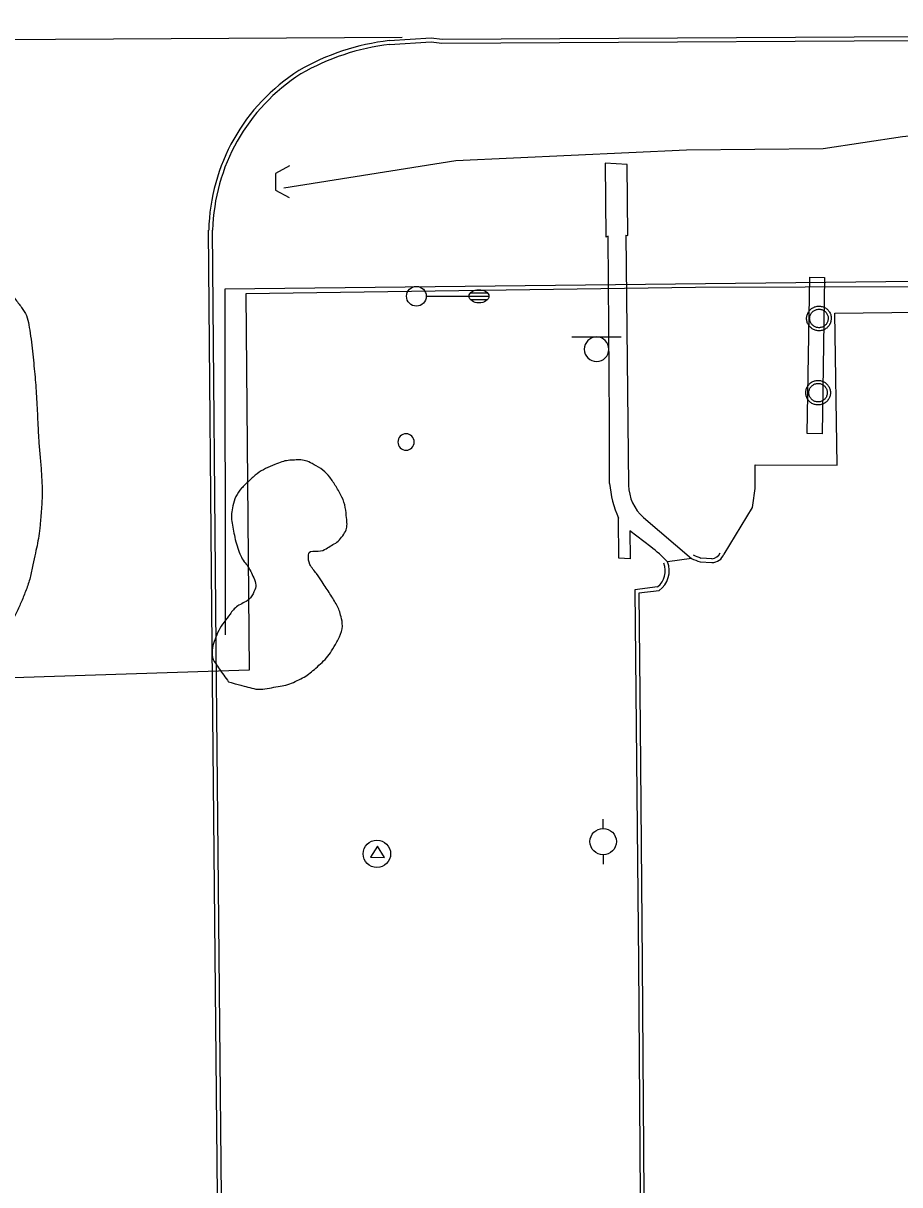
# Model space of a CAD drawing. Extents: x 2145380 to 2156929, y 139568 to 149130.
# Drawn here: x 2151818.9 to 2151951.9, y 142590.2 to 142766.5 of the extents above; entities that cross this region are included whole.
import ezdxf

# ---------------------------------------------------------------- set-up
doc = ezdxf.new("R2010")
doc.units = 0
for name, color, linetype in [('TOPO_Asphalt', 7, 'Continuous'), ('TOPO_Concrete', 7, 'Continuous'), ('TOPO_Curb Back', 7, 'Continuous'), ('TOPO_DRAIN_Headwall', 7, 'Continuous'), ('TOPO_Fence', 7, 'Continuous'), ('TOPO_Flowline', 7, 'Continuous'), ('TOPO_Light Pole', 7, 'Continuous'), ('TOPO_Misc', 7, 'Continuous'), ('TOPO_Power Pole', 7, 'Continuous'), ('TOPO_Sign', 7, 'Continuous'), ('TOPO_Tower', 7, 'Continuous'), ('TOPO_Tree Line', 7, 'Continuous')]:
    doc.layers.add(name, color=color, linetype=linetype)

# ---------------------------------------------------------------- blocks, each defined once
blk = doc.blocks.new('LP')
at = {"layer": 'TOPO_Light Pole'}
blk.add_line((3.81, 0), (20.32, 0), dxfattribs=at)
for points in [[(20.32, 0), (27.94, 0)], [(20.32, 0), (23.5, 0)], [(20.83, 1.27), (27.43, 1.27)], [(20.83, 1.27), (23.5, 1.27)], [(23.71, 1.27), (27.43, 1.27)], [(23.71, 0), (27.94, 0)], [(20.83, -1.27), (27.43, -1.27)], [(20.83, -1.27), (23.5, -1.27)], [(23.71, -1.27), (27.43, -1.27)]]:
    blk.add_lwpolyline(points, dxfattribs=at)
blk.add_circle((0, 0), 3.81, dxfattribs=at)
blk.add_ellipse((24.13, 0), major_axis=(3.81, 0), ratio=0.666667, dxfattribs=at)
blk = doc.blocks.new('POWPOL')
at = {"layer": 'TOPO_Power Pole'}
for p, q in [((0, 10.16), (0, 17.34)), ((0, -10.16), (0, -17.34))]:
    blk.add_line(p, q, dxfattribs=at)
blk.add_circle((0, 0), 10.16, dxfattribs=at)
blk = doc.blocks.new('POST')
at = {"layer": 'TOPO_Misc'}
for start, end in [(90, 180), (180, 270), (360, 90), (270, 0)]:
    blk.add_arc((-0.01, 0.03), 3.16, start, end, dxfattribs=at)

msp = doc.modelspace()

# ---------------------------------------------------------------- linework, layer by layer
at = {"layer": 'TOPO_Asphalt'}
for p, q in [((2151789.12, 142763.86), (2151876.36, 142764.38)), ((2151920.3, 142685.26), (2151916.67, 142684.77))]:
    msp.add_line(p, q, dxfattribs=at)
for points in [[(2151929.98, 142695.91), (2151929.98, 142699.48), (2151942.39, 142699.43), (2151942.03, 142722.51), (2152015.49, 142723.38), (2152158.19, 142724.18)], [(2151925.23, 142685.92), (2151929.55, 142693)]]:
    msp.add_lwpolyline(points, dxfattribs=at)
msp.add_arc((2151873.52, 142702.76), 56.87, 350.1169, 353.0787, dxfattribs=at)
at = {"layer": 'TOPO_Concrete'}
for points in [[(2151910.34, 142734.36), (2151910.62, 142734.28), (2151910.54, 142745.09), (2151907.21, 142745.29), (2151907.28, 142734.02)], [(2151907.85, 142696.67), (2151907.85, 142706.29), (2151907.63, 142734.17), (2151907.28, 142734.02)], [(2151910.34, 142734.36), (2151910.75, 142696.42)], [(2151914.1, 142687.04), (2151910.96, 142689.49), (2151911, 142685.24), (2151909.27, 142685.31), (2151909.22, 142691.41)], [(2151913.03, 142691.49), (2151920.3, 142685.26)]]:
    msp.add_lwpolyline(points, dxfattribs=at)
msp.add_circle((2151872.55, 142640.46), 2.08, dxfattribs=at)
for centre, radius, start, end in [((2151924.13, 142698.1), 16.34, 185.0135, 204.1484), ((2151917.36, 142696.48), 6.61, 180.5584, 229.0107), ((2151900.1, 142668.56), 23.19, 44.3723, 52.8454)]:
    msp.add_arc(centre, radius, start, end, dxfattribs=at)
at = {"layer": 'TOPO_Curb Back'}
for points in [[(2151874.42, 142763.88), (2151880.78, 142764.3), (2151882.46, 142764.1), (2151971.78, 142764.58), (2152072.92, 142765.42), (2152134.5, 142765.71), (2152182.21, 142766.05), (2152247.82, 142766.51)], [(2151874.47, 142763.29), (2151880.76, 142763.69), (2151882.42, 142763.5), (2151971.79, 142763.98), (2152072.92, 142764.82), (2152134.5, 142765.11), (2152182.21, 142765.45), (2152247.78, 142765.91)], [(2151819.57, 142534.98), (2151848.62, 142562.45), (2151847.54, 142671.96), (2151847, 142735.1)], [(2151819.98, 142534.55), (2151849.22, 142562.19), (2151848.14, 142671.97), (2151847.6, 142735.09)], [(2151923.4, 142684.64), (2151921.61, 142684.74)], [(2151923.41, 142685.24), (2151921.73, 142685.34)], [(2151915.16, 142680.97), (2151911.7, 142680.53), (2151911.92, 142659.83), (2151912.23, 142623.95), (2151912.53, 142581.43)], [(2151915.4, 142680.39), (2151912.31, 142680), (2151912.52, 142659.83), (2151912.83, 142623.95), (2151913.13, 142581.43)]]:
    msp.add_lwpolyline(points, dxfattribs=at)
for centre, radius, start, end in [((2151878.66, 142728.08), 36.05, 96.7603, 119.9066), ((2151878.66, 142728.08), 35.45, 96.7859, 119.8846), ((2151876.61, 142734.36), 29.61, 122.5237, 178.5774), ((2151876.61, 142734.36), 29.01, 122.5509, 178.5574), ((2151923.34, 142686.66), 1.42, 272.5231, 338.6431), ((2151913.19, 142683.41), 3.13, 308.9045, 21.4193), ((2151913.19, 142683.41), 3.73, 306.1889, 21.4193), ((2151931.61, 142712.25), 29.26, 247.2562, 250.0171), ((2151931.61, 142712.25), 28.66, 247.2562, 249.8425), ((2151923.34, 142686.66), 2.02, 271.5774, 338.6431)]:
    msp.add_arc(centre, radius, start, end, dxfattribs=at)
at = {"layer": 'TOPO_DRAIN_Headwall'}
msp.add_lwpolyline([(2151859.3, 142744.85), (2151857.13, 142743.72), (2151857.15, 142741.18), (2151859.24, 142740.05)], dxfattribs=at)
at = {"layer": 'TOPO_Fence'}
for points in [[(2152297.14, 142664.3), (2152258, 142664.36), (2152257.42, 142729.32), (2152153.21, 142729.08), (2152041.03, 142728.26), (2151849.48, 142726.15), (2151849.52, 142673.69)], [(2152156.3, 142727.8), (2152037.55, 142726.76), (2151920.89, 142726.41), (2151852.64, 142725.44), (2151853.17, 142668.35), (2151806.44, 142666.81), (2151805.3, 142722.8), (2151788.15, 142722.54), (2151788.95, 142630.15), (2151790.48, 142506.16), (2151790.71, 142388.22), (2151791.87, 142244.89), (2151793.13, 142197.34), (2151793.71, 142070.44)]]:
    msp.add_lwpolyline(points, dxfattribs=at)
at = {"layer": 'TOPO_Flowline'}
msp.add_lwpolyline([(2152133.43, 142754.62), (2152083.19, 142753.75), (2152069.62, 142753.67), (2152047.99, 142752.95), (2152026.06, 142752.44), (2152017.87, 142752.19), (2151971.54, 142751.23), (2151964.28, 142750.44), (2151952.33, 142749.27), (2151940.27, 142747.47), (2151919.53, 142747.25), (2151884.55, 142745.62), (2151858.42, 142741.5)], dxfattribs=at)
at = {"layer": 'TOPO_Power Pole'}
for points in [[(2151937.76, 142721.7), (2151937.77, 142721.84), (2151937.78, 142721.97), (2151937.81, 142722.09), (2151937.84, 142722.22), (2151937.88, 142722.35), (2151937.93, 142722.47), (2151937.99, 142722.59), (2151938.06, 142722.71), (2151938.14, 142722.82), (2151938.22, 142722.92), (2151938.3, 142723.02), (2151938.4, 142723.11), (2151938.5, 142723.19), (2151938.61, 142723.27), (2151938.73, 142723.34), (2151938.85, 142723.39), (2151938.96, 142723.45), (2151939.09, 142723.49), (2151939.22, 142723.53), (2151939.35, 142723.55), (2151939.48, 142723.57), (2151939.62, 142723.57), (2151939.74, 142723.57), (2151939.87, 142723.56), (2151940, 142723.54), (2151940.13, 142723.51), (2151940.26, 142723.47), (2151940.38, 142723.42), (2151940.5, 142723.37), (2151940.62, 142723.3), (2151940.73, 142723.23), (2151940.83, 142723.15), (2151940.93, 142723.06), (2151941.02, 142722.96), (2151941.11, 142722.86), (2151941.18, 142722.75), (2151941.26, 142722.64), (2151941.32, 142722.53), (2151941.37, 142722.4), (2151941.42, 142722.28), (2151941.45, 142722.15), (2151941.48, 142722.02), (2151941.5, 142721.89), (2151941.51, 142721.75), (2151941.51, 142721.63), (2151941.5, 142721.5), (2151941.47, 142721.37), (2151941.45, 142721.24), (2151941.41, 142721.11), (2151941.37, 142720.99), (2151941.31, 142720.87), (2151941.25, 142720.75), (2151941.17, 142720.64), (2151941.09, 142720.53), (2151941.01, 142720.43), (2151940.91, 142720.34), (2151940.82, 142720.25), (2151940.71, 142720.17), (2151940.6, 142720.1), (2151940.48, 142720.04), (2151940.36, 142719.98), (2151940.24, 142719.93), (2151940.11, 142719.89), (2151939.98, 142719.87), (2151939.85, 142719.84), (2151939.72, 142719.84), (2151939.59, 142719.84), (2151939.46, 142719.84), (2151939.33, 142719.86), (2151939.2, 142719.89), (2151939.07, 142719.92), (2151938.95, 142719.97), (2151938.82, 142720.02), (2151938.71, 142720.09), (2151938.6, 142720.15), (2151938.49, 142720.23), (2151938.38, 142720.31), (2151938.29, 142720.41), (2151938.2, 142720.5), (2151938.12, 142720.61), (2151938.05, 142720.72), (2151937.98, 142720.83), (2151937.92, 142720.96), (2151937.87, 142721.08), (2151937.83, 142721.21), (2151937.81, 142721.33), (2151937.78, 142721.46), (2151937.77, 142721.59), (2151937.76, 142721.7)], [(2151938.23, 142721.7), (2151938.24, 142721.81), (2151938.25, 142721.93), (2151938.27, 142722.04), (2151938.31, 142722.15), (2151938.35, 142722.26), (2151938.4, 142722.36), (2151938.46, 142722.46), (2151938.52, 142722.55), (2151938.6, 142722.64), (2151938.68, 142722.72), (2151938.77, 142722.8), (2151938.86, 142722.87), (2151938.96, 142722.93), (2151939.06, 142722.98), (2151939.16, 142723.02), (2151939.27, 142723.06), (2151939.39, 142723.08), (2151939.5, 142723.1), (2151939.62, 142723.1), (2151939.72, 142723.1), (2151939.83, 142723.09), (2151939.95, 142723.07), (2151940.06, 142723.04), (2151940.17, 142723), (2151940.27, 142722.96), (2151940.37, 142722.9), (2151940.47, 142722.83), (2151940.56, 142722.76), (2151940.64, 142722.69), (2151940.72, 142722.6), (2151940.79, 142722.5), (2151940.85, 142722.41), (2151940.9, 142722.3), (2151940.95, 142722.2), (2151940.98, 142722.09), (2151941.02, 142721.98), (2151941.03, 142721.87), (2151941.04, 142721.75), (2151941.04, 142721.64), (2151941.03, 142721.54), (2151941.01, 142721.42), (2151940.98, 142721.31), (2151940.94, 142721.2), (2151940.9, 142721.09), (2151940.85, 142720.99), (2151940.78, 142720.9), (2151940.72, 142720.8), (2151940.63, 142720.72), (2151940.55, 142720.64), (2151940.46, 142720.57), (2151940.36, 142720.51), (2151940.27, 142720.45), (2151940.16, 142720.4), (2151940.06, 142720.36), (2151939.94, 142720.34), (2151939.83, 142720.31), (2151939.71, 142720.3), (2151939.61, 142720.3), (2151939.49, 142720.31), (2151939.38, 142720.33), (2151939.26, 142720.35), (2151939.15, 142720.39), (2151939.05, 142720.43), (2151938.95, 142720.48), (2151938.85, 142720.55), (2151938.76, 142720.61), (2151938.67, 142720.69), (2151938.59, 142720.77), (2151938.52, 142720.86), (2151938.45, 142720.96), (2151938.4, 142721.05), (2151938.35, 142721.15), (2151938.3, 142721.26), (2151938.27, 142721.38), (2151938.25, 142721.49), (2151938.24, 142721.6), (2151938.23, 142721.7)], [(2151937.64, 142710.44), (2151937.64, 142710.57), (2151937.66, 142710.7), (2151937.68, 142710.83), (2151937.72, 142710.96), (2151937.75, 142711.08), (2151937.8, 142711.21), (2151937.86, 142711.33), (2151937.93, 142711.44), (2151938.01, 142711.55), (2151938.09, 142711.65), (2151938.18, 142711.75), (2151938.27, 142711.85), (2151938.38, 142711.93), (2151938.49, 142712.01), (2151938.6, 142712.07), (2151938.72, 142712.13), (2151938.84, 142712.18), (2151938.96, 142712.23), (2151939.09, 142712.26), (2151939.23, 142712.29), (2151939.36, 142712.31), (2151939.49, 142712.31), (2151939.61, 142712.31), (2151939.75, 142712.29), (2151939.88, 142712.28), (2151940, 142712.24), (2151940.13, 142712.2), (2151940.25, 142712.15), (2151940.38, 142712.1), (2151940.49, 142712.04), (2151940.6, 142711.96), (2151940.7, 142711.88), (2151940.8, 142711.8), (2151940.9, 142711.7), (2151940.98, 142711.6), (2151941.06, 142711.49), (2151941.13, 142711.38), (2151941.2, 142711.26), (2151941.25, 142711.14), (2151941.29, 142711.01), (2151941.33, 142710.89), (2151941.36, 142710.75), (2151941.37, 142710.62), (2151941.38, 142710.49), (2151941.38, 142710.37), (2151941.37, 142710.23), (2151941.35, 142710.1), (2151941.32, 142709.97), (2151941.28, 142709.85), (2151941.24, 142709.72), (2151941.18, 142709.6), (2151941.12, 142709.49), (2151941.05, 142709.38), (2151940.97, 142709.27), (2151940.88, 142709.16), (2151940.79, 142709.07), (2151940.69, 142708.99), (2151940.58, 142708.91), (2151940.47, 142708.84), (2151940.35, 142708.77), (2151940.24, 142708.72), (2151940.11, 142708.67), (2151939.98, 142708.63), (2151939.85, 142708.6), (2151939.72, 142708.58), (2151939.59, 142708.57), (2151939.47, 142708.57), (2151939.34, 142708.58), (2151939.2, 142708.59), (2151939.07, 142708.62), (2151938.95, 142708.66), (2151938.82, 142708.7), (2151938.7, 142708.75), (2151938.58, 142708.82), (2151938.47, 142708.89), (2151938.36, 142708.97), (2151938.26, 142709.05), (2151938.16, 142709.14), (2151938.08, 142709.24), (2151938, 142709.35), (2151937.92, 142709.46), (2151937.85, 142709.57), (2151937.8, 142709.69), (2151937.75, 142709.82), (2151937.71, 142709.94), (2151937.68, 142710.06), (2151937.66, 142710.2), (2151937.64, 142710.33), (2151937.64, 142710.44)], [(2151938.1, 142710.44), (2151938.11, 142710.55), (2151938.13, 142710.67), (2151938.15, 142710.78), (2151938.19, 142710.89), (2151938.22, 142711), (2151938.27, 142711.1), (2151938.33, 142711.19), (2151938.4, 142711.29), (2151938.47, 142711.38), (2151938.55, 142711.46), (2151938.64, 142711.54), (2151938.74, 142711.6), (2151938.83, 142711.66), (2151938.93, 142711.71), (2151939.04, 142711.76), (2151939.15, 142711.8), (2151939.26, 142711.82), (2151939.37, 142711.84), (2151939.49, 142711.84), (2151939.6, 142711.84), (2151939.71, 142711.83), (2151939.83, 142711.81), (2151939.94, 142711.77), (2151940.04, 142711.74), (2151940.15, 142711.69), (2151940.24, 142711.63), (2151940.34, 142711.57), (2151940.43, 142711.5), (2151940.51, 142711.42), (2151940.59, 142711.33), (2151940.66, 142711.24), (2151940.72, 142711.14), (2151940.78, 142711.04), (2151940.82, 142710.94), (2151940.86, 142710.83), (2151940.89, 142710.72), (2151940.9, 142710.6), (2151940.91, 142710.49), (2151940.91, 142710.38), (2151940.9, 142710.27), (2151940.88, 142710.15), (2151940.86, 142710.04), (2151940.81, 142709.93), (2151940.77, 142709.83), (2151940.72, 142709.73), (2151940.65, 142709.63), (2151940.59, 142709.54), (2151940.51, 142709.46), (2151940.43, 142709.38), (2151940.33, 142709.3), (2151940.24, 142709.25), (2151940.14, 142709.19), (2151940.03, 142709.14), (2151939.93, 142709.1), (2151939.81, 142709.07), (2151939.7, 142709.05), (2151939.58, 142709.04), (2151939.48, 142709.04), (2151939.36, 142709.05), (2151939.25, 142709.06), (2151939.14, 142709.08), (2151939.03, 142709.12), (2151938.93, 142709.16), (2151938.82, 142709.22), (2151938.73, 142709.28), (2151938.63, 142709.35), (2151938.55, 142709.42), (2151938.46, 142709.51), (2151938.39, 142709.6), (2151938.32, 142709.69), (2151938.27, 142709.79), (2151938.22, 142709.89), (2151938.18, 142710), (2151938.15, 142710.11), (2151938.13, 142710.22), (2151938.11, 142710.34), (2151938.1, 142710.44)]]:
    msp.add_lwpolyline(points, dxfattribs=at)
at = {"layer": 'TOPO_Sign'}
msp.add_lwpolyline([(2151940.5, 142727.93), (2151940.11, 142704.18), (2151937.87, 142704.22), (2151938.26, 142727.96)], close=True, dxfattribs=at)
for points in [[(2151902.14, 142718.9), (2151909.64, 142718.9)], [(2151905.89, 142718.9), (2151905.89, 142718.9)], [(2151904.02, 142717.03), (2151904.02, 142717.03)], [(2151907.76, 142717.03), (2151907.76, 142717.03)], [(2151905.89, 142715.16), (2151905.89, 142715.16)]]:
    msp.add_lwpolyline(points, dxfattribs=at)
for start, end in [(90, 180), (360, 90), (180, 270), (270, 0)]:
    msp.add_arc((2151905.89, 142717.03), 1.87, start, end, dxfattribs=at)
at = {"layer": 'TOPO_Tower'}
msp.add_lwpolyline([(2151871.58, 142639.93), (2151873.68, 142639.89), (2151872.66, 142641.61)], close=True, dxfattribs=at)
at = {"layer": 'TOPO_Tree Line'}
for points in [[(2151798.41, 142685.37), (2151799.02, 142683.98), (2151799.63, 142682.59), (2151800.24, 142681.2), (2151800.69, 142680.18), (2151801.09, 142679.14), (2151801.49, 142678.11), (2151801.97, 142676.87), (2151801.8, 142675.47), (2151802.17, 142674.17), (2151802.57, 142672.77), (2151803.05, 142671.31), (2151804.43, 142670.5), (2151806.08, 142669.52), (2151807.79, 142669.7), (2151809.5, 142669.5), (2151810.9, 142669.35), (2151812.36, 142668.88), (2151813.74, 142669.44), (2151814.68, 142669.82), (2151815.2, 142670.76), (2151815.57, 142671.64), (2151816.04, 142672.76), (2151816.42, 142673.9), (2151816.89, 142675), (2151817.61, 142676.69), (2151818.45, 142678.32), (2151819.12, 142680.04), (2151819.83, 142681.88), (2151820.23, 142683.81), (2151820.64, 142685.74), (2151820.96, 142687.22), (2151821.24, 142688.7), (2151821.39, 142690.2), (2151821.65, 142692.78), (2151821.78, 142695.37), (2151821.63, 142697.94), (2151821.5, 142700.17), (2151821.25, 142702.4), (2151821.13, 142704.64), (2151821.03, 142706.39), (2151820.98, 142708.13), (2151820.87, 142709.88), (2151820.77, 142711.56), (2151820.61, 142713.23), (2151820.46, 142714.9), (2151820.3, 142716.74), (2151820.06, 142718.57), (2151819.77, 142720.41), (2151819.55, 142721.84), (2151818.86, 142723.08), (2151817.9, 142724.31), (2151816.54, 142726.05), (2151814.95, 142727.2), (2151812.94, 142727.92), (2151812.01, 142728.25), (2151811.04, 142728.28), (2151810.11, 142728.17), (2151808.62, 142727.99), (2151807.14, 142727.69), (2151805.69, 142727.01), (2151804.51, 142726.46), (2151803.49, 142725.82), (2151802.65, 142724.86), (2151801.7, 142723.76), (2151800.91, 142722.64), (2151800.25, 142721.39), (2151799.46, 142719.91), (2151798.77, 142718.39), (2151797.98, 142716.93), (2151797.46, 142715.96), (2151796.83, 142715.05), (2151796.32, 142714.06), (2151795.73, 142712.91), (2151795.38, 142711.68), (2151795.03, 142710.42), (2151794.73, 142709.36), (2151794.49, 142708.3), (2151794.44, 142707.22), (2151794.38, 142705.89), (2151794.5, 142704.53), (2151794.72, 142703.2), (2151795.05, 142701.24), (2151795.43, 142699.32), (2151795.9, 142697.4), (2151796.35, 142695.56), (2151797.26, 142693.83), (2151797.52, 142691.95), (2151797.81, 142689.76), (2151798.11, 142687.57), (2151798.41, 142685.37), (2151798.41, 142685.37)], [(2151850.04, 142666.53), (2151850.04, 142666.53), (2151849.43, 142667.39), (2151848.82, 142668.25), (2151848.22, 142669.11), (2151847.47, 142670.17), (2151847.52, 142671.79), (2151847.96, 142672.99), (2151848.47, 142674.36), (2151849.35, 142675.62), (2151850.23, 142676.81), (2151851.24, 142678.18), (2151853.29, 142678.87), (2151853.93, 142680.33), (2151854.32, 142681.19), (2151853.84, 142682.41), (2151853.39, 142683.31), (2151852.93, 142684.22), (2151852.16, 142684.96), (2151851.78, 142685.92), (2151851.28, 142687.17), (2151850.96, 142688.47), (2151850.72, 142689.77), (2151850.51, 142690.9), (2151850.41, 142692.1), (2151850.68, 142693.23), (2151851.05, 142694.72), (2151851.95, 142695.94), (2151853.14, 142697.06), (2151854.38, 142698.22), (2151855.59, 142698.94), (2151857.12, 142699.57), (2151858.1, 142699.98), (2151859.08, 142700.18), (2151860.06, 142700.22), (2151861.01, 142700.26), (2151861.96, 142700.08), (2151862.9, 142699.56), (2151864.46, 142698.71), (2151865.4, 142697.69), (2151866.33, 142696.2), (2151867.33, 142694.61), (2151867.79, 142692.99), (2151867.95, 142691.36), (2151868.04, 142690.5), (2151867.95, 142689.59), (2151867.36, 142688.75), (2151866.71, 142687.82), (2151865.87, 142687.41), (2151865.07, 142686.88), (2151864.2, 142686.32), (2151862.14, 142686.48), (2151862.15, 142685.63), (2151862.16, 142684.42), (2151863.46, 142682.94), (2151864.26, 142681.68), (2151864.83, 142680.78), (2151865.43, 142679.93), (2151865.99, 142679), (2151866.47, 142678.22), (2151866.85, 142677.37), (2151867.07, 142676.53), (2151867.46, 142675.04), (2151866.92, 142673.33), (2151866.04, 142671.86), (2151865.3, 142670.64), (2151864.5, 142669.73), (2151863.48, 142668.83), (2151862.61, 142668.06), (2151861.77, 142667.41), (2151860.73, 142666.88), (2151859.6, 142666.31), (2151858.45, 142665.98), (2151857.24, 142665.78), (2151855.91, 142665.56), (2151854.51, 142665.34), (2151853.21, 142665.68), (2151852.15, 142665.96), (2151851.1, 142666.25), (2151850.04, 142666.53)]]:
    msp.add_open_spline(points, degree=3, dxfattribs=at)

# ---------------------------------------------------------------- block references
at = {"layer": 'TOPO_Light Pole', "xscale": 0.39370000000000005, "yscale": 0.3937000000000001}
msp.add_blockref('LP', (2151878.54, 142725.07), dxfattribs=at)
at = {"layer": 'TOPO_Misc', "xscale": 0.39370000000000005, "yscale": 0.3937000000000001}
msp.add_blockref('POST', (2151876.97, 142702.94), dxfattribs=at)
at = {"layer": 'TOPO_Power Pole', "xscale": 0.19685000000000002, "yscale": 0.19685000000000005}
msp.add_blockref('POWPOL', (2151906.89, 142642.3), dxfattribs=at)

doc.saveas('drawing.dxf')
